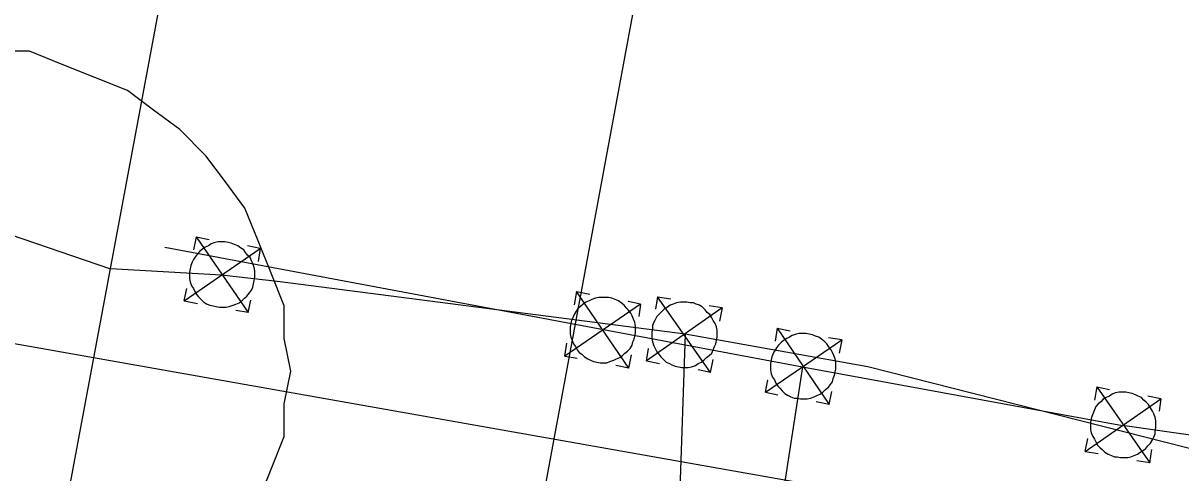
# Model space of a CAD drawing. Extents: x -746464 to -745690, y -1051581 to -1049993.
# Drawn here: x -746213.794 to -746212.021, y -1050950.403 to -1050949.714 of the extents above; entities that cross this region are included whole.
import ezdxf

# ---------------------------------------------------------------- set-up
doc = ezdxf.new("R2010")
doc.units = 0
for name, color, linetype in [('51_PVaK_vodovod_chranicky_objekty', 7, 'Continuous'), ('51_PVaK_vodovod_overena poloha_rad', 7, 'Continuous'), ('51_PVaK_vodovod_zruseno_overena poloha', 7, 'Continuous')]:
    doc.layers.add(name, color=color, linetype=linetype)

msp = doc.modelspace()

# ---------------------------------------------------------------- linework, layer by layer
at = {"layer": '51_PVaK_vodovod_chranicky_objekty'}
for p, q in [((-746213.761, -1050950.63), (-746213.574, -1050949.63)), ((-746213.529, -1050950.041), (-746213.533, -1050950.061)), ((-746213.529, -1050950.041), (-746213.449, -1050950.157)), ((-746213.529, -1050950.041), (-746213.509, -1050950.045)), ((-746213.431, -1050950.059), (-746213.45, -1050950.055)), ((-746213.547, -1050950.139), (-746213.431, -1050950.059)), ((-746213.431, -1050950.059), (-746213.434, -1050950.079)), ((-746213.547, -1050950.139), (-746213.543, -1050950.12)), ((-746212.946, -1050950.125), (-746212.95, -1050950.145)), ((-746212.866, -1050950.242), (-746212.946, -1050950.125)), ((-746212.946, -1050950.125), (-746212.926, -1050950.129)), ((-746213.547, -1050950.139), (-746213.527, -1050950.143)), ((-746213.449, -1050950.157), (-746213.445, -1050950.138)), ((-746212.848, -1050950.144), (-746212.964, -1050950.224)), ((-746212.848, -1050950.144), (-746212.867, -1050950.14)), ((-746212.848, -1050950.144), (-746212.851, -1050950.163)), ((-746212.822, -1050950.133), (-746212.825, -1050950.152)), ((-746212.741, -1050950.249), (-746212.822, -1050950.133)), ((-746212.822, -1050950.133), (-746212.802, -1050950.136)), ((-746213.449, -1050950.157), (-746213.468, -1050950.154)), ((-746212.723, -1050950.15), (-746212.839, -1050950.231)), ((-746212.723, -1050950.15), (-746212.743, -1050950.147)), ((-746212.723, -1050950.15), (-746212.727, -1050950.17)), ((-746212.639, -1050950.181), (-746212.642, -1050950.201)), ((-746212.639, -1050950.181), (-746212.559, -1050950.298)), ((-746212.639, -1050950.181), (-746212.619, -1050950.185)), ((-746212.54, -1050950.199), (-746212.56, -1050950.196)), ((-746212.964, -1050950.224), (-746212.961, -1050950.204)), ((-746212.839, -1050950.231), (-746212.836, -1050950.212)), ((-746212.657, -1050950.279), (-746212.54, -1050950.199)), ((-746212.54, -1050950.199), (-746212.544, -1050950.219)), ((-746212.964, -1050950.224), (-746212.945, -1050950.227)), ((-746212.866, -1050950.242), (-746212.862, -1050950.222)), ((-746212.839, -1050950.231), (-746212.819, -1050950.235)), ((-746212.741, -1050950.249), (-746212.737, -1050950.229)), ((-746212.866, -1050950.242), (-746212.886, -1050950.238)), ((-746212.741, -1050950.249), (-746212.76, -1050950.245)), ((-746212.657, -1050950.279), (-746212.653, -1050950.26)), ((-746212.657, -1050950.279), (-746212.638, -1050950.283)), ((-746212.559, -1050950.298), (-746212.555, -1050950.278)), ((-746212.149, -1050950.271), (-746212.153, -1050950.291)), ((-746212.149, -1050950.271), (-746212.068, -1050950.387)), ((-746212.149, -1050950.271), (-746212.13, -1050950.275)), ((-746212.051, -1050950.289), (-746212.071, -1050950.285)), ((-746212.559, -1050950.298), (-746212.579, -1050950.294)), ((-746212.167, -1050950.37), (-746212.051, -1050950.289)), ((-746212.051, -1050950.289), (-746212.054, -1050950.308)), ((-746212.167, -1050950.37), (-746212.163, -1050950.35)), ((-746212.167, -1050950.37), (-746212.147, -1050950.373)), ((-746212.068, -1050950.387), (-746212.065, -1050950.367)), ((-746212.068, -1050950.387), (-746212.088, -1050950.384))]:
    msp.add_line(p, q, dxfattribs=at)
msp.add_lwpolyline([(-746217.049, -1050948.407), (-746212.769, -1050949.207), (-746213.099, -1050950.987), (-746217.389, -1050950.197)], close=True, dxfattribs=at)
for points in [[(-746213.384, -1050950.247), (-746213.394, -1050950.197), (-746213.394, -1050950.147), (-746213.414, -1050950.097), (-746213.434, -1050950.047), (-746213.454, -1050949.997), (-746213.484, -1050949.957), (-746213.514, -1050949.917), (-746213.554, -1050949.877), (-746213.594, -1050949.847), (-746213.634, -1050949.817), (-746213.684, -1050949.797), (-746213.734, -1050949.777), (-746213.784, -1050949.757), (-746213.834, -1050949.757)], [(-746213.44, -1050950.108), (-746213.439, -1050950.103), (-746213.439, -1050950.098), (-746213.439, -1050950.093), (-746213.44, -1050950.088), (-746213.442, -1050950.082), (-746213.444, -1050950.078), (-746213.446, -1050950.073), (-746213.45, -1050950.069), (-746213.453, -1050950.065), (-746213.456, -1050950.061), (-746213.461, -1050950.058), (-746213.465, -1050950.055), (-746213.47, -1050950.053), (-746213.475, -1050950.051), (-746213.48, -1050950.05), (-746213.485, -1050950.049), (-746213.49, -1050950.049), (-746213.495, -1050950.049), (-746213.5, -1050950.05), (-746213.506, -1050950.052), (-746213.51, -1050950.055), (-746213.515, -1050950.057), (-746213.519, -1050950.06), (-746213.523, -1050950.063), (-746213.527, -1050950.067), (-746213.53, -1050950.071), (-746213.533, -1050950.076), (-746213.535, -1050950.08), (-746213.537, -1050950.085), (-746213.538, -1050950.09), (-746213.539, -1050950.095), (-746213.539, -1050950.1), (-746213.539, -1050950.105), (-746213.538, -1050950.11), (-746213.536, -1050950.116), (-746213.533, -1050950.12), (-746213.531, -1050950.125), (-746213.528, -1050950.13), (-746213.525, -1050950.133), (-746213.521, -1050950.137), (-746213.517, -1050950.141), (-746213.512, -1050950.144), (-746213.508, -1050950.146), (-746213.503, -1050950.147), (-746213.498, -1050950.148), (-746213.493, -1050950.149), (-746213.488, -1050950.149), (-746213.483, -1050950.149), (-746213.478, -1050950.148), (-746213.472, -1050950.146), (-746213.468, -1050950.144), (-746213.463, -1050950.142), (-746213.458, -1050950.138), (-746213.455, -1050950.135), (-746213.451, -1050950.132), (-746213.447, -1050950.127), (-746213.444, -1050950.123), (-746213.442, -1050950.118), (-746213.441, -1050950.113), (-746213.44, -1050950.108)], [(-746212.955, -1050950.174), (-746212.956, -1050950.179), (-746212.956, -1050950.184), (-746212.956, -1050950.19), (-746212.955, -1050950.195), (-746212.953, -1050950.2), (-746212.951, -1050950.205), (-746212.948, -1050950.209), (-746212.945, -1050950.214), (-746212.942, -1050950.218), (-746212.938, -1050950.221), (-746212.934, -1050950.225), (-746212.929, -1050950.228), (-746212.925, -1050950.23), (-746212.92, -1050950.232), (-746212.915, -1050950.233), (-746212.91, -1050950.234), (-746212.905, -1050950.234), (-746212.9, -1050950.234), (-746212.895, -1050950.232), (-746212.889, -1050950.23), (-746212.885, -1050950.228), (-746212.88, -1050950.226), (-746212.876, -1050950.223), (-746212.872, -1050950.219), (-746212.868, -1050950.216), (-746212.864, -1050950.212), (-746212.861, -1050950.207), (-746212.86, -1050950.202), (-746212.858, -1050950.198), (-746212.857, -1050950.193), (-746212.856, -1050950.188), (-746212.856, -1050950.183), (-746212.856, -1050950.178), (-746212.857, -1050950.172), (-746212.859, -1050950.167), (-746212.861, -1050950.162), (-746212.863, -1050950.158), (-746212.867, -1050950.153), (-746212.87, -1050950.15), (-746212.873, -1050950.146), (-746212.878, -1050950.142), (-746212.882, -1050950.139), (-746212.887, -1050950.137), (-746212.892, -1050950.135), (-746212.897, -1050950.134), (-746212.902, -1050950.134), (-746212.907, -1050950.134), (-746212.912, -1050950.134), (-746212.917, -1050950.135), (-746212.923, -1050950.137), (-746212.927, -1050950.139), (-746212.932, -1050950.141), (-746212.936, -1050950.144), (-746212.94, -1050950.148), (-746212.944, -1050950.151), (-746212.947, -1050950.155), (-746212.95, -1050950.16), (-746212.952, -1050950.165), (-746212.954, -1050950.169), (-746212.955, -1050950.174)], [(-746212.83, -1050950.182), (-746212.831, -1050950.187), (-746212.831, -1050950.192), (-746212.831, -1050950.197), (-746212.83, -1050950.202), (-746212.828, -1050950.208), (-746212.826, -1050950.212), (-746212.823, -1050950.217), (-746212.82, -1050950.221), (-746212.817, -1050950.225), (-746212.813, -1050950.229), (-746212.809, -1050950.233), (-746212.804, -1050950.235), (-746212.8, -1050950.237), (-746212.795, -1050950.239), (-746212.79, -1050950.24), (-746212.785, -1050950.241), (-746212.78, -1050950.241), (-746212.775, -1050950.241), (-746212.77, -1050950.24), (-746212.764, -1050950.238), (-746212.76, -1050950.235), (-746212.755, -1050950.233), (-746212.751, -1050950.23), (-746212.747, -1050950.226), (-746212.743, -1050950.223), (-746212.739, -1050950.219), (-746212.737, -1050950.214), (-746212.735, -1050950.209), (-746212.733, -1050950.205), (-746212.732, -1050950.2), (-746212.731, -1050950.195), (-746212.731, -1050950.19), (-746212.731, -1050950.184), (-746212.732, -1050950.179), (-746212.734, -1050950.174), (-746212.737, -1050950.169), (-746212.739, -1050950.165), (-746212.742, -1050950.16), (-746212.746, -1050950.157), (-746212.749, -1050950.153), (-746212.753, -1050950.149), (-746212.758, -1050950.146), (-746212.763, -1050950.144), (-746212.767, -1050950.142), (-746212.772, -1050950.142), (-746212.777, -1050950.141), (-746212.782, -1050950.141), (-746212.787, -1050950.141), (-746212.793, -1050950.142), (-746212.798, -1050950.144), (-746212.803, -1050950.146), (-746212.807, -1050950.149), (-746212.812, -1050950.152), (-746212.815, -1050950.155), (-746212.819, -1050950.159), (-746212.823, -1050950.163), (-746212.826, -1050950.168), (-746212.828, -1050950.172), (-746212.83, -1050950.177), (-746212.83, -1050950.182)], [(-746212.55, -1050950.248), (-746212.549, -1050950.244), (-746212.549, -1050950.238), (-746212.549, -1050950.233), (-746212.55, -1050950.228), (-746212.552, -1050950.223), (-746212.554, -1050950.218), (-746212.556, -1050950.214), (-746212.56, -1050950.209), (-746212.563, -1050950.205), (-746212.566, -1050950.202), (-746212.571, -1050950.198), (-746212.575, -1050950.195), (-746212.58, -1050950.193), (-746212.585, -1050950.191), (-746212.59, -1050950.19), (-746212.595, -1050950.189), (-746212.6, -1050950.189), (-746212.605, -1050950.189), (-746212.61, -1050950.19), (-746212.616, -1050950.192), (-746212.62, -1050950.195), (-746212.624, -1050950.197), (-746212.629, -1050950.2), (-746212.633, -1050950.203), (-746212.637, -1050950.207), (-746212.64, -1050950.211), (-746212.643, -1050950.216), (-746212.645, -1050950.22), (-746212.647, -1050950.225), (-746212.648, -1050950.23), (-746212.649, -1050950.235), (-746212.649, -1050950.24), (-746212.649, -1050950.245), (-746212.648, -1050950.251), (-746212.646, -1050950.256), (-746212.643, -1050950.26), (-746212.641, -1050950.265), (-746212.638, -1050950.27), (-746212.635, -1050950.273), (-746212.631, -1050950.277), (-746212.627, -1050950.281), (-746212.622, -1050950.284), (-746212.618, -1050950.286), (-746212.613, -1050950.288), (-746212.608, -1050950.288), (-746212.603, -1050950.289), (-746212.598, -1050950.289), (-746212.593, -1050950.289), (-746212.588, -1050950.288), (-746212.582, -1050950.286), (-746212.578, -1050950.284), (-746212.573, -1050950.282), (-746212.569, -1050950.279), (-746212.565, -1050950.275), (-746212.561, -1050950.272), (-746212.557, -1050950.267), (-746212.554, -1050950.263), (-746212.553, -1050950.258), (-746212.551, -1050950.253), (-746212.55, -1050950.248)], [(-746213.834, -1050950.737), (-746213.784, -1050950.737), (-746213.734, -1050950.717), (-746213.684, -1050950.697), (-746213.634, -1050950.677), (-746213.594, -1050950.647), (-746213.554, -1050950.617), (-746213.514, -1050950.577), (-746213.484, -1050950.537), (-746213.454, -1050950.497), (-746213.434, -1050950.447), (-746213.414, -1050950.397), (-746213.394, -1050950.347), (-746213.394, -1050950.297), (-746213.384, -1050950.247)], [(-746212.06, -1050950.338), (-746212.059, -1050950.333), (-746212.059, -1050950.328), (-746212.059, -1050950.323), (-746212.06, -1050950.317), (-746212.062, -1050950.312), (-746212.064, -1050950.308), (-746212.067, -1050950.303), (-746212.07, -1050950.298), (-746212.073, -1050950.295), (-746212.077, -1050950.291), (-746212.081, -1050950.287), (-746212.086, -1050950.285), (-746212.09, -1050950.283), (-746212.095, -1050950.281), (-746212.1, -1050950.28), (-746212.105, -1050950.279), (-746212.11, -1050950.279), (-746212.115, -1050950.279), (-746212.121, -1050950.28), (-746212.126, -1050950.282), (-746212.13, -1050950.285), (-746212.135, -1050950.287), (-746212.14, -1050950.29), (-746212.143, -1050950.294), (-746212.147, -1050950.297), (-746212.151, -1050950.301), (-746212.153, -1050950.306), (-746212.155, -1050950.311), (-746212.157, -1050950.316), (-746212.158, -1050950.32), (-746212.159, -1050950.325), (-746212.159, -1050950.331), (-746212.159, -1050950.336), (-746212.158, -1050950.341), (-746212.156, -1050950.346), (-746212.153, -1050950.351), (-746212.151, -1050950.355), (-746212.148, -1050950.36), (-746212.144, -1050950.364), (-746212.141, -1050950.367), (-746212.137, -1050950.371), (-746212.132, -1050950.374), (-746212.127, -1050950.376), (-746212.122, -1050950.378), (-746212.118, -1050950.378), (-746212.113, -1050950.379), (-746212.108, -1050950.379), (-746212.102, -1050950.379), (-746212.097, -1050950.378), (-746212.092, -1050950.376), (-746212.087, -1050950.374), (-746212.083, -1050950.371), (-746212.078, -1050950.368), (-746212.074, -1050950.365), (-746212.071, -1050950.361), (-746212.067, -1050950.357), (-746212.064, -1050950.352), (-746212.062, -1050950.348), (-746212.06, -1050950.343), (-746212.06, -1050950.338)]]:
    msp.add_lwpolyline(points, dxfattribs=at)
at = {"layer": '51_PVaK_vodovod_overena poloha_rad'}
for p, q in [((-746213.976, -1050949.982), (-746213.66, -1050950.09)), ((-746213.49, -1050950.1), (-746213.66, -1050950.09)), ((-746212.78, -1050950.19), (-746212.79, -1050950.49))]:
    msp.add_line(p, q, dxfattribs=at)
for points in [[(-746212.78, -1050950.19), (-746213.4, -1050950.11), (-746213.49, -1050950.1)], [(-746202.22, -1050952.38), (-746202.44, -1050952.34), (-746208.65, -1050951.18), (-746210.61, -1050950.72), (-746212.5, -1050950.24), (-746212.78, -1050950.19)]]:
    msp.add_lwpolyline(points, dxfattribs=at)
at = {"layer": '51_PVaK_vodovod_zruseno_overena poloha'}
for p, q in [((-746212.121, -1050950.503), (-746219.89, -1050949.13)), ((-746213.577, -1050950.057), (-746212.905, -1050950.183)), ((-746212.905, -1050950.183), (-746212.6, -1050950.24)), ((-746212.6, -1050950.24), (-746212.66, -1050950.63)), ((-746212.6, -1050950.24), (-746212.11, -1050950.33))]:
    msp.add_line(p, q, dxfattribs=at)
msp.add_lwpolyline([(-746202.42, -1050951.81), (-746208.39, -1050950.86), (-746212.11, -1050950.33)], dxfattribs=at)

doc.saveas('drawing.dxf')
